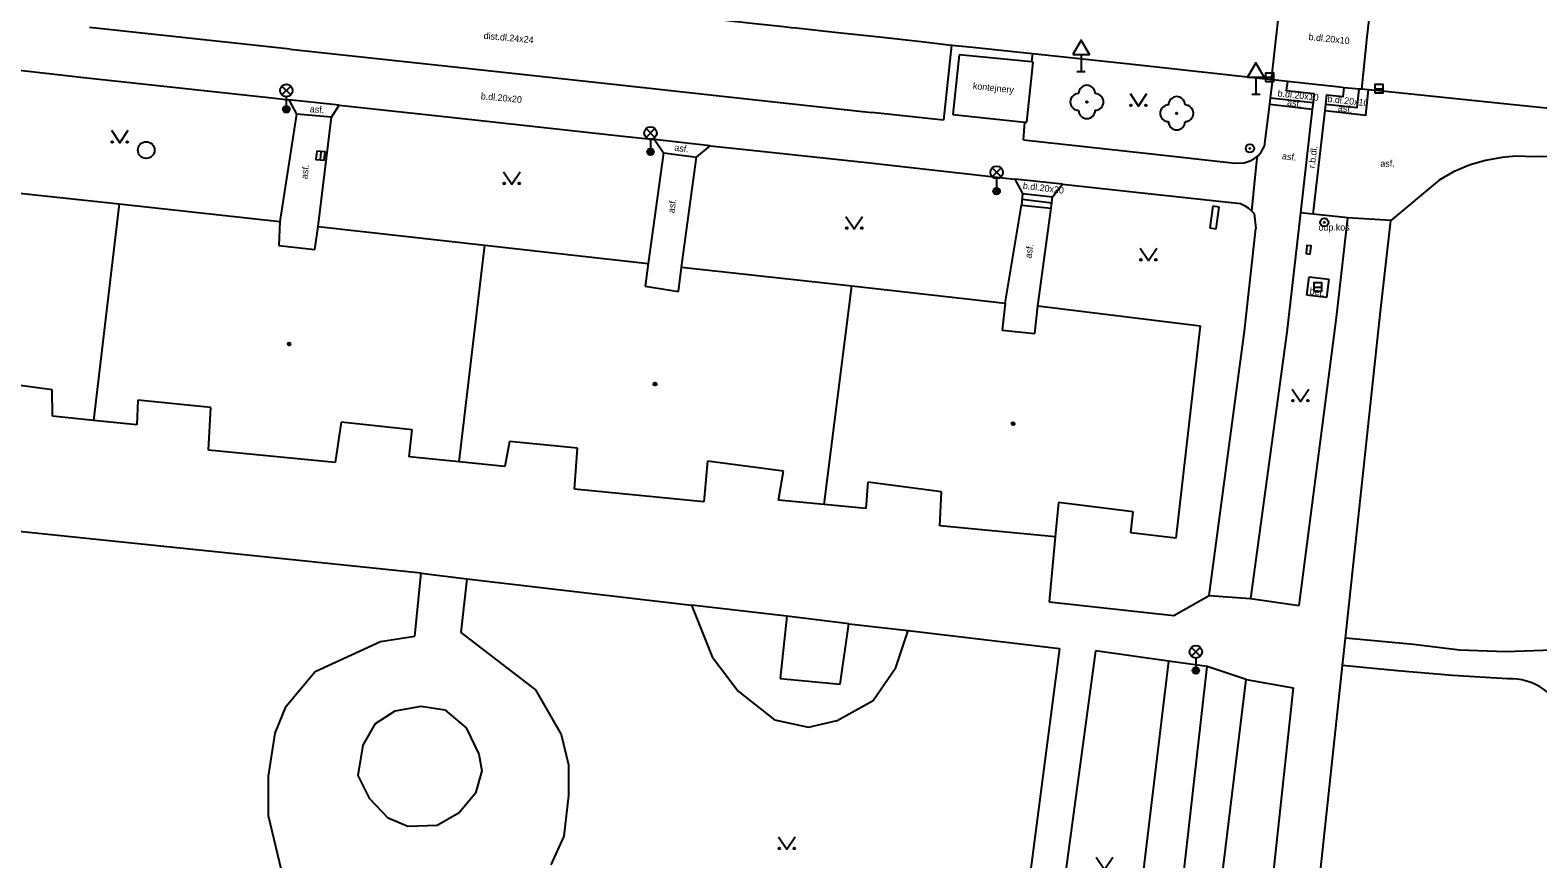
# Model space of a CAD drawing. Extents: x -595546 to -593986, y -1160845 to -1159202.
# Drawn here: x -594229.1 to -594138.7, y -1159895.1 to -1159845.4 of the extents above; entities that cross this region are included whole.
import ezdxf

# ---------------------------------------------------------------- set-up
doc = ezdxf.new("R2010")
doc.units = 0
for name, color, linetype in [('Level 22', 7, 'Continuous'), ('Level 25', 7, 'Continuous'), ('Level 27', 7, 'Continuous'), ('Level 33', 7, 'Continuous'), ('Level 34', 7, 'Continuous'), ('Level 36', 7, 'Continuous'), ('Level 39', 7, 'Continuous'), ('silnoproud - povrch.  znaky a  RIS  skut. velikost', 7, 'Continuous'), ('Specificka linie pasportu komunikaci', 7, 'Continuous'), ('TM - budovy zdene_ betonove - VP', 7, 'Continuous'), ('TM - chodniky - VP', 7, 'Continuous'), ('TM - komunikace - VP', 7, 'Continuous'), ('TM - letecke snimky - pomocna linie', 7, 'Continuous'), ('TM - plot zdeny_ ohradni zed - VP', 7, 'Continuous'), ('TM - popis povrchu', 7, 'Continuous'), ('TM - poznamka', 7, 'Continuous'), ('TM - rozhrani mezi zpev. plochami mezi sebou - VP', 7, 'Continuous'), ('TM - rozhrani ploch obecne - VP', 7, 'Continuous'), ('TM - schody - VP', 7, 'Continuous')]:
    doc.layers.add(name, color=color, linetype=linetype)

msp = doc.modelspace()

# ---------------------------------------------------------------- linework, layer by layer
at = {"layer": 'Level 22'}
for centre in [(-594165.72, -1159849.71), (-594160.33, -1159850.39)]:
    msp.add_circle(centre, 0.05, dxfattribs=at)
for centre, start, end in [((-594166.22, -1159849.71), 90, 270), ((-594165.72, -1159849.21), 0, 180), ((-594165.22, -1159849.71), 270, 90), ((-594160.83, -1159850.39), 90, 270), ((-594160.33, -1159849.89), 0, 180), ((-594159.83, -1159850.39), 270, 90), ((-594165.72, -1159850.21), 180, 0), ((-594160.33, -1159850.89), 180, 0)]:
    msp.add_arc(centre, 0.5, start, end, dxfattribs=at)
at = {"layer": 'Level 25'}
for centre, radius in [((-594155.94, -1159852.5), 0.25), ((-594155.94, -1159852.5), 0.0303), ((-594151.47, -1159856.94), 0.25), ((-594151.47, -1159856.94), 0.0303)]:
    msp.add_circle(centre, radius, dxfattribs=at)
at = {"layer": 'Level 27'}
for p, q in [((-594155, -1159848.23), (-594154.5, -1159848.23)), ((-594148.43, -1159848.92), (-594147.93, -1159848.92)), ((-594211.697, -1159852.681), (-594211.743, -1159853.179)), ((-594152.11, -1159860.82), (-594151.61, -1159860.82))]:
    msp.add_line(p, q, dxfattribs=at)
for points in [[(-594155, -1159848.48), (-594154.5, -1159848.48), (-594154.5, -1159847.98), (-594155, -1159847.98)], [(-594148.43, -1159849.17), (-594147.93, -1159849.17), (-594147.93, -1159848.67), (-594148.43, -1159848.67)], [(-594211.946, -1159852.658), (-594211.992, -1159853.156), (-594211.494, -1159853.202), (-594211.448, -1159852.704)], [(-594152.11, -1159861.07), (-594151.61, -1159861.07), (-594151.61, -1159860.57), (-594152.11, -1159860.57)]]:
    msp.add_lwpolyline(points, close=True, dxfattribs=at)
msp.add_circle((-594222.18, -1159852.6), 0.5, dxfattribs=at)
at = {"layer": 'Level 33'}
for p, q in [((-594214.035, -1159849.29), (-594213.505, -1159848.76)), ((-594214.035, -1159848.76), (-594213.505, -1159849.29)), ((-594213.77, -1159849.4), (-594213.77, -1159850.15)), ((-594192.175, -1159851.84), (-594191.645, -1159851.31)), ((-594192.175, -1159851.31), (-594191.645, -1159851.84)), ((-594191.91, -1159851.95), (-594191.91, -1159852.7)), ((-594171.405, -1159854.2), (-594170.875, -1159853.67)), ((-594171.405, -1159853.67), (-594170.875, -1159854.2)), ((-594171.14, -1159854.31), (-594171.14, -1159855.06)), ((-594159.445, -1159882.97), (-594158.915, -1159882.44)), ((-594159.445, -1159882.44), (-594158.915, -1159882.97)), ((-594159.18, -1159883.08), (-594159.18, -1159883.83))]:
    msp.add_line(p, q, dxfattribs=at)
for centre, radius in [((-594213.77, -1159849.025), 0.375), ((-594213.77, -1159850.15), 0.2), ((-594213.77, -1159850.15), 0.145), ((-594213.77, -1159850.15), 0.0876), ((-594191.91, -1159851.575), 0.375), ((-594191.91, -1159852.7), 0.2), ((-594191.91, -1159852.7), 0.145), ((-594191.91, -1159852.7), 0.0876), ((-594171.14, -1159853.935), 0.375), ((-594171.14, -1159855.06), 0.2), ((-594171.14, -1159855.06), 0.145), ((-594171.14, -1159855.06), 0.0876), ((-594159.18, -1159882.705), 0.375), ((-594159.18, -1159883.83), 0.2), ((-594159.18, -1159883.83), 0.145), ((-594159.18, -1159883.83), 0.0876)]:
    msp.add_circle(centre, radius, dxfattribs=at)
at = {"layer": 'Level 34'}
for p, q in [((-594166.07, -1159846.862), (-594166.07, -1159847.88)), ((-594166.32, -1159847.88), (-594165.82, -1159847.88)), ((-594155.58, -1159848.222), (-594155.58, -1159849.24)), ((-594155.83, -1159849.24), (-594155.33, -1159849.24))]:
    msp.add_line(p, q, dxfattribs=at)
for points in [[(-594166.57, -1159846.862), (-594165.57, -1159846.862), (-594166.07, -1159845.996)], [(-594156.08, -1159848.222), (-594155.08, -1159848.222), (-594155.58, -1159847.356)]]:
    msp.add_lwpolyline(points, close=True, dxfattribs=at)
at = {"layer": 'Level 36'}
for points in [[(-594163.13, -1159849.21), (-594162.63, -1159849.96), (-594162.13, -1159849.21)], [(-594224.27, -1159851.41), (-594223.77, -1159852.16), (-594223.27, -1159851.41)], [(-594200.74, -1159853.9), (-594200.24, -1159854.65), (-594199.74, -1159853.9)], [(-594180.18, -1159856.58), (-594179.68, -1159857.33), (-594179.18, -1159856.58)], [(-594162.53, -1159858.48), (-594162.03, -1159859.23), (-594161.53, -1159858.48)], [(-594153.41, -1159866.94), (-594152.91, -1159867.69), (-594152.41, -1159866.94)], [(-594184.23, -1159893.81), (-594183.73, -1159894.56), (-594183.23, -1159893.81)], [(-594165.17, -1159895.03), (-594164.67, -1159895.78), (-594164.17, -1159895.03)]]:
    msp.add_lwpolyline(points, dxfattribs=at)
for centre in [(-594163.08, -1159849.91), (-594162.181, -1159849.91), (-594224.22, -1159852.11), (-594223.321, -1159852.11), (-594200.69, -1159854.6), (-594199.791, -1159854.6), (-594180.13, -1159857.28), (-594179.231, -1159857.28), (-594162.48, -1159859.18), (-594161.581, -1159859.18), (-594153.36, -1159867.64), (-594152.461, -1159867.64), (-594184.18, -1159894.51), (-594183.281, -1159894.51)]:
    msp.add_circle(centre, 0.05, dxfattribs=at)
at = {"layer": 'Level 39'}
for centre, radius in [((-594213.6, -1159864.23), 0.09), ((-594213.6, -1159864.23), 0.0398), ((-594191.64, -1159866.64), 0.09), ((-594191.64, -1159866.64), 0.0398), ((-594170.15, -1159869.02), 0.09), ((-594170.15, -1159869.02), 0.0398)]:
    msp.add_circle(centre, radius, dxfattribs=at)
at = {"layer": 'silnoproud - povrch.  znaky a  RIS  skut. velikost'}
for points in [[(-594158.17, -1159855.97), (-594158.35, -1159857.27)], [(-594157.78, -1159856.02), (-594158.17, -1159855.97)], [(-594157.96, -1159857.32), (-594157.78, -1159856.02)], [(-594158.35, -1159857.27), (-594157.96, -1159857.32)], [(-594152.32, -1159858.84), (-594152.27, -1159858.34), (-594152.52, -1159858.32), (-594152.57, -1159858.81), (-594152.32, -1159858.84)]]:
    msp.add_lwpolyline(points, dxfattribs=at)
at = {"layer": 'Specificka linie pasportu komunikaci'}
for points in [[(-594147.48, -1159856.83), (-594150.06, -1159856.67)], [(-594205.68, -1159877.99), (-594202.93, -1159878.32)], [(-594183.73, -1159880.57), (-594189.46, -1159879.91)], [(-594158.38, -1159879.33), (-594155.91, -1159879.51)], [(-594180.01, -1159881.02), (-594176.44, -1159881.43)], [(-594156.16, -1159884.36), (-594158.51, -1159883.59)]]:
    msp.add_lwpolyline(points, dxfattribs=at)
at = {"layer": 'TM - budovy zdene_ betonove - VP'}
for points in [[(-594233.53, -1159854.78), (-594223.81, -1159855.83)], [(-594223.81, -1159855.83), (-594225.35, -1159868.82)], [(-594223.81, -1159855.83), (-594214.15, -1159856.89)], [(-594214.15, -1159856.89), (-594214.21, -1159858.32)], [(-594212.06, -1159858.56), (-594211.86, -1159857.19)], [(-594211.86, -1159857.19), (-594201.85, -1159858.31)], [(-594214.21, -1159858.32), (-594212.06, -1159858.56)], [(-594203.39, -1159871.31), (-594201.85, -1159858.31)], [(-594201.85, -1159858.31), (-594192.05, -1159859.4)], [(-594192.05, -1159859.4), (-594192.24, -1159860.76)], [(-594190.24, -1159861.08), (-594190.05, -1159859.62)], [(-594190.05, -1159859.62), (-594179.83, -1159860.75)], [(-594192.24, -1159860.76), (-594190.24, -1159861.08)], [(-594181.49, -1159873.87), (-594179.83, -1159860.75)], [(-594179.83, -1159860.75), (-594170.62, -1159861.78)], [(-594170.62, -1159861.78), (-594170.8, -1159863.4)], [(-594168.84, -1159863.61), (-594168.66, -1159861.95)], [(-594168.66, -1159861.95), (-594158.92, -1159863.14)], [(-594170.8, -1159863.4), (-594168.84, -1159863.61)], [(-594158.92, -1159863.14), (-594160.38, -1159875.88)], [(-594227.82, -1159866.99), (-594232.13, -1159866.41)], [(-594227.81, -1159868.57), (-594227.82, -1159866.99)], [(-594222.68, -1159867.61), (-594222.74, -1159869.08)], [(-594218.31, -1159868.05), (-594222.68, -1159867.61)], [(-594218.45, -1159870.61), (-594218.31, -1159868.05)], [(-594225.35, -1159868.82), (-594227.81, -1159868.57)], [(-594222.74, -1159869.08), (-594225.35, -1159868.82)], [(-594210.47, -1159868.92), (-594210.84, -1159871.35)], [(-594206.21, -1159869.39), (-594210.47, -1159868.92)], [(-594206.39, -1159871), (-594206.21, -1159869.39)], [(-594210.84, -1159871.35), (-594218.45, -1159870.61)], [(-594200.38, -1159870.08), (-594200.65, -1159871.59)], [(-594196.3, -1159870.49), (-594200.38, -1159870.08)], [(-594196.47, -1159872.95), (-594196.3, -1159870.49)], [(-594203.39, -1159871.31), (-594206.39, -1159871)], [(-594200.65, -1159871.59), (-594203.39, -1159871.31)], [(-594188.5, -1159871.26), (-594188.72, -1159873.71)], [(-594183.94, -1159871.87), (-594188.5, -1159871.26)], [(-594184.24, -1159873.61), (-594183.94, -1159871.87)], [(-594178.86, -1159872.52), (-594178.99, -1159874.1)], [(-594174.45, -1159873.11), (-594178.86, -1159872.52)], [(-594188.72, -1159873.71), (-594196.47, -1159872.95)], [(-594181.49, -1159873.87), (-594184.24, -1159873.61)], [(-594174.54, -1159875.15), (-594174.45, -1159873.11)], [(-594178.99, -1159874.1), (-594181.49, -1159873.87)], [(-594167.43, -1159873.75), (-594167.63, -1159875.81)], [(-594162.94, -1159874.3), (-594167.43, -1159873.75)], [(-594163.08, -1159875.57), (-594162.94, -1159874.3)], [(-594167.63, -1159875.81), (-594174.54, -1159875.15)], [(-594160.38, -1159875.88), (-594163.08, -1159875.57)]]:
    msp.add_lwpolyline(points, dxfattribs=at)
at = {"layer": 'TM - chodniky - VP'}
for points in [[(-594168.99, -1159846.8), (-594169.04, -1159847.31)], [(-594231.87, -1159847.6), (-594230.85, -1159847.69), (-594225.93, -1159848.24), (-594214.64, -1159849.46), (-594213.61, -1159849.59)], [(-594154.7, -1159849.49), (-594154.58, -1159848.5), (-594154.56, -1159848.38)], [(-594213.61, -1159849.59), (-594213.16, -1159850.45)], [(-594211.06, -1159850.62), (-594210.6, -1159849.9)], [(-594210.6, -1159849.9), (-594203.91, -1159850.62), (-594193.94, -1159851.72), (-594191.67, -1159851.97)], [(-594155.07, -1159852.37), (-594154.74, -1159849.85)], [(-594154.74, -1159849.85), (-594154.7, -1159849.49)], [(-594213.16, -1159850.45), (-594214.15, -1159856.89)], [(-594211.86, -1159857.19), (-594211.06, -1159850.62)], [(-594169.53, -1159851.98), (-594169.44, -1159850.92)], [(-594191.14, -1159852.76), (-594192.05, -1159859.4)], [(-594191.67, -1159851.97), (-594191.14, -1159852.76)], [(-594189.16, -1159853.03), (-594188.34, -1159852.34)], [(-594188.34, -1159852.34), (-594186.41, -1159852.54), (-594178.93, -1159853.35), (-594174.67, -1159853.82), (-594170.05, -1159854.34)], [(-594169.53, -1159851.98), (-594162.21, -1159852.78), (-594156.83, -1159853.38)], [(-594155.51, -1159852.99), (-594155.43, -1159852.92), (-594155.24, -1159852.69), (-594155.07, -1159852.37)], [(-594190.05, -1159859.62), (-594189.16, -1159853.03)], [(-594156.83, -1159853.38), (-594156.29, -1159853.36), (-594155.92, -1159853.25), (-594155.64, -1159853.09), (-594155.51, -1159852.99)], [(-594111.85, -1159857.83), (-594116.87, -1159856.28), (-594126.7, -1159853.87), (-594135.73, -1159852.98), (-594138.84, -1159853), (-594139.97, -1159852.97), (-594140.79, -1159853.04), (-594141.79, -1159853.23), (-594142.72, -1159853.49), (-594143.71, -1159853.91), (-594144.58, -1159854.41), (-594147.48, -1159856.83)], [(-594170.05, -1159854.34), (-594169.58, -1159855.2)], [(-594167.78, -1159855.41), (-594167.19, -1159854.64)], [(-594167.19, -1159854.64), (-594162.05, -1159855.2), (-594156.51, -1159855.81)], [(-594169.58, -1159855.2), (-594169.64, -1159855.9)], [(-594167.86, -1159856.09), (-594167.78, -1159855.41)], [(-594170.62, -1159861.78), (-594169.64, -1159855.9)], [(-594168.66, -1159861.95), (-594167.86, -1159856.09)], [(-594156.51, -1159855.81), (-594156.27, -1159855.92), (-594156.05, -1159856.07), (-594155.85, -1159856.24)], [(-594152.91, -1159856.37), (-594153.72, -1159863.52), (-594155.91, -1159879.51)], [(-594155.85, -1159856.24), (-594155.69, -1159856.41)], [(-594155.69, -1159856.41), (-594155.58, -1159857.3)], [(-594152.15, -1159856.45), (-594152.91, -1159856.37)], [(-594150.06, -1159856.67), (-594152.15, -1159856.45)], [(-594158.38, -1159879.33), (-594156.26, -1159863.47), (-594155.58, -1159857.3)], [(-594152.99, -1159879.93), (-594150.73, -1159862.64), (-594150.06, -1159856.67)], [(-594150.2, -1159881.89), (-594148.09, -1159862.29), (-594147.48, -1159856.83)], [(-594205.68, -1159877.99), (-594242.38, -1159874.19)], [(-594167.63, -1159875.81), (-594167.99, -1159879.7)], [(-594206.05, -1159881.77), (-594205.68, -1159877.99)], [(-594202.93, -1159878.32), (-594203.29, -1159881.54)], [(-594202.93, -1159878.32), (-594189.46, -1159879.91)], [(-594189.46, -1159879.91), (-594188.21, -1159883.01)], [(-594167.99, -1159879.7), (-594160.5, -1159880.53)], [(-594160.5, -1159880.53), (-594158.38, -1159879.33)], [(-594155.91, -1159879.51), (-594152.99, -1159879.93)], [(-594183.73, -1159880.57), (-594184.14, -1159884.31)], [(-594180.01, -1159881.02), (-594183.73, -1159880.57)], [(-594208.12, -1159882.09), (-594206.05, -1159881.77)], [(-594203.29, -1159881.54), (-594198.81, -1159885)], [(-594180.52, -1159884.66), (-594180.01, -1159881.02)], [(-594177.18, -1159883.65), (-594176.44, -1159881.43)], [(-594176.44, -1159881.43), (-594167.37, -1159882.5)], [(-594212.04, -1159883.89), (-594208.12, -1159882.09)], [(-594167.37, -1159882.5), (-594170.78, -1159908.73)], [(-594165.2, -1159882.64), (-594168.77, -1159908.98)], [(-594160.82, -1159883.26), (-594165.2, -1159882.64)], [(-594150.37, -1159883.52), (-594150.2, -1159881.89)], [(-594188.21, -1159883.01), (-594186.66, -1159885.07)], [(-594161.35, -1159908.69), (-594158.51, -1159883.59)], [(-594158.51, -1159883.59), (-594160.82, -1159883.26)], [(-594153.29, -1159910.62), (-594150.37, -1159883.52)], [(-594213.77, -1159885.98), (-594212.04, -1159883.89)], [(-594184.14, -1159884.31), (-594180.52, -1159884.66)], [(-594178.54, -1159885.63), (-594177.18, -1159883.65)], [(-594159.29, -1159909.93), (-594156.16, -1159884.36)], [(-594156.16, -1159884.36), (-594153.35, -1159884.87)], [(-594198.81, -1159885), (-594197.27, -1159887.67)], [(-594186.66, -1159885.07), (-594184.47, -1159886.8)], [(-594153.35, -1159884.87), (-594156.08, -1159910.29)], [(-594214.44, -1159887.59), (-594213.77, -1159885.98)], [(-594208.41, -1159887.02), (-594207.24, -1159886.25)], [(-594207.24, -1159886.25), (-594205.67, -1159885.98)], [(-594205.67, -1159885.98), (-594204.25, -1159886.19)], [(-594204.25, -1159886.19), (-594202.98, -1159887.28)], [(-594180.71, -1159886.83), (-594178.54, -1159885.63)], [(-594209.15, -1159888.32), (-594208.41, -1159887.02)], [(-594184.47, -1159886.8), (-594182.43, -1159887.23)], [(-594182.43, -1159887.23), (-594180.71, -1159886.83)], [(-594214.83, -1159890.18), (-594214.44, -1159887.59)], [(-594202.98, -1159887.28), (-594202.21, -1159888.85)], [(-594197.27, -1159887.67), (-594196.83, -1159889.5)], [(-594209.45, -1159890.13), (-594209.15, -1159888.32)], [(-594202.21, -1159888.85), (-594202.03, -1159889.86)], [(-594202.03, -1159889.86), (-594202.42, -1159891.2)], [(-594196.83, -1159889.5), (-594196.84, -1159891.34)], [(-594214.84, -1159892.56), (-594214.83, -1159890.18)], [(-594208.76, -1159891.54), (-594209.45, -1159890.13)], [(-594207.65, -1159892.7), (-594208.76, -1159891.54)], [(-594202.42, -1159891.2), (-594203.4, -1159892.38)], [(-594196.84, -1159891.34), (-594197.11, -1159893.78)], [(-594214.06, -1159895.82), (-594214.84, -1159892.56)], [(-594203.4, -1159892.38), (-594204.72, -1159893.13)], [(-594206.47, -1159893.19), (-594207.65, -1159892.7)], [(-594204.72, -1159893.13), (-594206.47, -1159893.19)], [(-594197.11, -1159893.78), (-594197.89, -1159895.49)]]:
    msp.add_lwpolyline(points, dxfattribs=at)
at = {"layer": 'TM - komunikace - VP'}
for points in [[(-594213.54, -1159846.55), (-594225.59, -1159845.24)], [(-594173.85, -1159846.31), (-594174.33, -1159850.81)], [(-594173.85, -1159846.31), (-594172.56, -1159846.43), (-594168.99, -1159846.8)], [(-594213.54, -1159846.55), (-594203.52, -1159847.63), (-594193.6, -1159848.71), (-594186.15, -1159849.52), (-594178.63, -1159850.35)], [(-594168.99, -1159846.8), (-594163.17, -1159847.43)], [(-594163.17, -1159847.43), (-594154.64, -1159848.37)], [(-594154.56, -1159848.38), (-594154.64, -1159848.37)], [(-594153.69, -1159848.49), (-594154.56, -1159848.38)], [(-594150.27, -1159848.86), (-594150.54, -1159848.83), (-594153.69, -1159848.49)], [(-594149.37, -1159848.94), (-594150.27, -1159848.86)], [(-594149.24, -1159848.95), (-594149.37, -1159848.94)], [(-594148.82, -1159848.99), (-594149.24, -1159848.95)], [(-594148.2, -1159849.04), (-594148.82, -1159848.99)], [(-594121.3, -1159852.44), (-594126.82, -1159851.21), (-594139.15, -1159849.98), (-594148.2, -1159849.04)], [(-594174.33, -1159850.81), (-594178.63, -1159850.35)]]:
    msp.add_lwpolyline(points, dxfattribs=at)
at = {"layer": 'TM - letecke snimky - pomocna linie'}
for points in [[(-594146.12, -1159882.27), (-594150.2, -1159881.89)], [(-594137.78, -1159882.6), (-594140.57, -1159882.71), (-594143.35, -1159882.6), (-594146.12, -1159882.27)], [(-594140.47, -1159884.33), (-594143.77, -1159884.12), (-594147.08, -1159883.85), (-594150.37, -1159883.52)], [(-594137.03, -1159886.82), (-594137.12, -1159886.55), (-594137.22, -1159886.28), (-594137.36, -1159886.02), (-594137.51, -1159885.78), (-594137.68, -1159885.55), (-594137.87, -1159885.34), (-594138.08, -1159885.14), (-594138.31, -1159884.96), (-594138.55, -1159884.8), (-594138.8, -1159884.67), (-594139.06, -1159884.55), (-594139.33, -1159884.46), (-594139.61, -1159884.39), (-594139.9, -1159884.35), (-594140.18, -1159884.33), (-594140.47, -1159884.33)]]:
    msp.add_lwpolyline(points, dxfattribs=at)
at = {"layer": 'TM - plot zdeny_ ohradni zed - VP'}
for points in [[(-594173.38, -1159846.88), (-594173.76, -1159850.47)], [(-594169.04, -1159847.31), (-594173.38, -1159846.88)], [(-594169.32, -1159850.93), (-594168.95, -1159847.32)], [(-594168.95, -1159847.32), (-594169.04, -1159847.31)], [(-594173.76, -1159850.47), (-594169.44, -1159850.92)], [(-594169.44, -1159850.92), (-594169.32, -1159850.93)]]:
    msp.add_lwpolyline(points, dxfattribs=at)
at = {"layer": 'TM - rozhrani mezi zpev. plochami mezi sebou - VP'}
for points in [[(-594223.06, -1159840.9), (-594220.49, -1159841.19), (-594218.91, -1159841.37), (-594218.44, -1159841.42), (-594218.04, -1159841.47), (-594215.53, -1159841.74), (-594213.05, -1159842.01), (-594210.55, -1159842.3), (-594208.04, -1159842.55), (-594205.55, -1159842.82), (-594203.06, -1159843.1), (-594200.58, -1159843.37), (-594198.09, -1159843.64), (-594195.61, -1159843.89), (-594193.12, -1159844.18), (-594190.62, -1159844.45), (-594188.13, -1159844.73), (-594185.66, -1159845.01), (-594183.91, -1159845.19), (-594183.46, -1159845.24), (-594183.16, -1159845.27), (-594180.67, -1159845.54), (-594178.16, -1159845.81), (-594175.66, -1159846.08)], [(-594175.66, -1159846.08), (-594173.85, -1159846.31)], [(-594210.6, -1159849.9), (-594213.61, -1159849.59)], [(-594211.06, -1159850.62), (-594213.16, -1159850.45)], [(-594188.34, -1159852.34), (-594191.67, -1159851.97)], [(-594191.14, -1159852.76), (-594189.16, -1159853.03)], [(-594155.51, -1159852.99), (-594155.56, -1159853.46), (-594155.85, -1159856.24)], [(-594167.19, -1159854.64), (-594170.05, -1159854.34)]]:
    msp.add_lwpolyline(points, dxfattribs=at)
at = {"layer": 'TM - rozhrani ploch obecne - VP'}
for points in [[(-594154.64, -1159848.37), (-594154.29, -1159845.16), (-594153.99, -1159842.47)], [(-594148.6, -1159843.03), (-594148.91, -1159845.81), (-594149.24, -1159848.95)], [(-594153.69, -1159848.49), (-594153.76, -1159849.02), (-594152.09, -1159849.2), (-594152.15, -1159849.77)], [(-594151.42, -1159850.23), (-594148.98, -1159850.5), (-594148.82, -1159848.99)], [(-594151.38, -1159849.85), (-594151.31, -1159849.28), (-594150.33, -1159849.39), (-594150.27, -1159848.86)], [(-594151.38, -1159849.85), (-594149.5, -1159850.05), (-594149.37, -1159848.94)], [(-594154.74, -1159849.85), (-594152.21, -1159850.14)], [(-594152.15, -1159849.77), (-594154.7, -1159849.49)], [(-594152.21, -1159850.14), (-594152.91, -1159856.37)], [(-594152.15, -1159849.77), (-594152.21, -1159850.14)], [(-594151.42, -1159850.23), (-594151.38, -1159849.85)], [(-594152.15, -1159856.45), (-594151.42, -1159850.23)], [(-594169.58, -1159855.2), (-594167.78, -1159855.41)], [(-594169.64, -1159855.9), (-594167.86, -1159856.09)], [(-594152.52, -1159861.3), (-594152.39, -1159860.2)], [(-594152.39, -1159860.2), (-594151.2, -1159860.34)], [(-594151.2, -1159860.34), (-594151.33, -1159861.44)], [(-594151.33, -1159861.44), (-594152.52, -1159861.3)], [(-594160.82, -1159883.26), (-594163.98, -1159909.56)]]:
    msp.add_lwpolyline(points, dxfattribs=at)
at = {"layer": 'TM - schody - VP'}
msp.add_lwpolyline([(-594169.61, -1159855.55), (-594167.82, -1159855.76)], dxfattribs=at)

# ---------------------------------------------------------------- texts
at = {"layer": 'TM - popis povrchu'}
for s, rotation, p in [('dist.dl.24x24', 354.86582, (-594201.94, -1159845.92)), ('b.dl.20x10', 354, (-594152.43, -1159845.99)), ('b.dl.20x20', 354.86582, (-594202.11, -1159849.55)), ('b.dl.20x10', 353.7338, (-594154.29, -1159849.38)), ('asf.', 356.25219, (-594212.37, -1159850.33)), ('asf.', 353.46104, (-594153.72, -1159849.93)), ('b.dl.20x10', 353.7338, (-594151.3, -1159849.71)), ('asf.', 353.64034, (-594150.67, -1159850.26)), ('asf.', 352, (-594190.5, -1159852.63)), ('asf.', 353, (-594154.03, -1159853.14)), ('r.b.dl.', 83.31798, (-594152.04, -1159853.7)), ('asf.', 83, (-594212.5, -1159854.35)), ('b.dl.20x20', 353, (-594169.58, -1159854.92)), ('asf.', 82, (-594190.48, -1159856.4)), ('asf.', 82, (-594169.05, -1159859.12)), ('bet.', 353.25994, (-594152.37, -1159861.25))]:
    msp.add_text(s, height=0.4, rotation=rotation, dxfattribs=at).set_placement(p)
msp.add_text('asf.', height=0.4, dxfattribs=at).set_placement((-594148.11, -1159853.6))
at = {"layer": 'TM - poznamka'}
msp.add_text('kontejnery', height=0.4, rotation=354, dxfattribs=at).set_placement((-594172.58, -1159848.93))
msp.add_text('odp.koš', height=0.4, dxfattribs=at).set_placement((-594151.82, -1159857.43))

doc.saveas('drawing.dxf')
